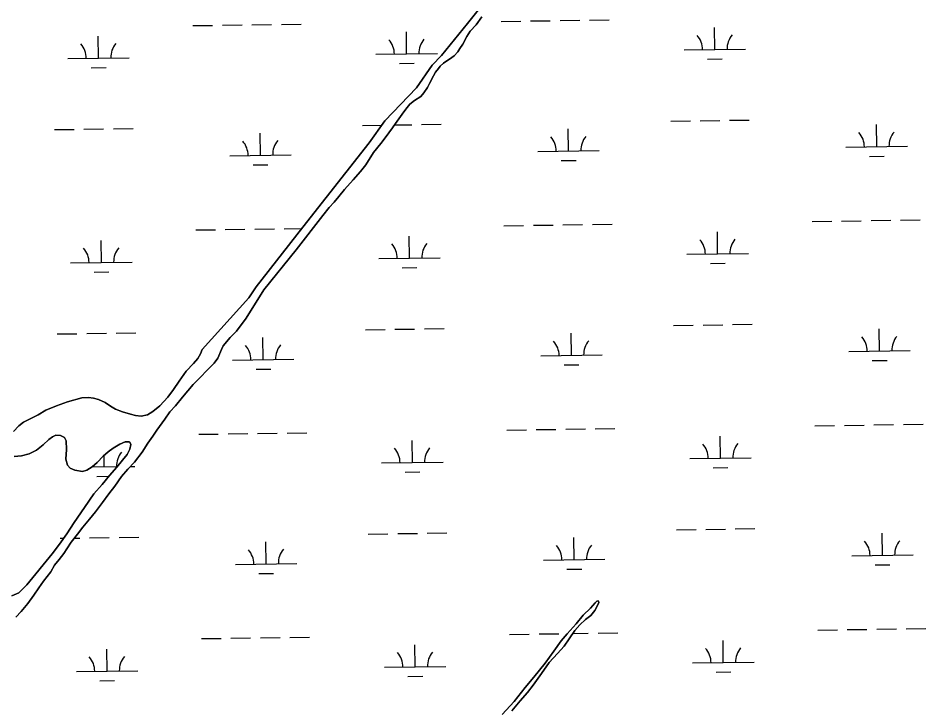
# Model space of a CAD drawing. Extents: x 3767014 to 3805179, y 361544 to 387384.
# Drawn here: x 3776938 to 3778417, y 376021 to 377145 of the extents above; entities that cross this region are included whole.
import ezdxf

# ---------------------------------------------------------------- set-up
doc = ezdxf.new("R2010")
doc.units = 0
doc.layers.add('V-TOPO-SHOR', color=7, linetype='Continuous')
doc.layers.add('V-WETL-SWMP', color=7, linetype='Continuous')

msp = doc.modelspace()

# ---------------------------------------------------------------- linework, layer by layer
at = {"layer": 'V-TOPO-SHOR'}
for points in [[(3777238.151, 376605.652), (3777313.882, 376689.642), (3777326.231, 376707.407), (3777401.946, 376804.844), (3777509.881, 376942.12), (3777535.653, 376977.646), (3777587.22, 377031.492), (3777612.99, 377068.633), (3777628.03, 377084.249), (3777670.455, 377136.469), (3777728.989, 377210.219)], [(3777693.568, 377147.252), (3777684.441, 377134.333), (3777674.774, 377123.564), (3777669.404, 377114.955), (3777662.429, 377102.574), (3777657.597, 377095.578), (3777654.376, 377090.196), (3777648.467, 377083.735), (3777640.945, 377078.347), (3777635.035, 377074.574), (3777631.272, 377071.881), (3777625.901, 377067.035), (3777623.216, 377063.267), (3777618.382, 377056.808), (3777615.163, 377050.887), (3777608.185, 377038.509)], [(3777608.185, 377038.509), (3777604.968, 377032.052), (3777599.061, 377023.44), (3777594.228, 377017.517), (3777584.017, 377011.049), (3777576.495, 377005.124), (3777570.052, 376997.049), (3777563.609, 376988.437), (3777552.869, 376973.364), (3777548.038, 376966.368), (3777536.225, 376950.22), (3777529.243, 376941.067), (3777517.43, 376925.994), (3777504.546, 376906.079), (3777495.955, 376895.313), (3777484.14, 376881.851), (3777470.175, 376866.237), (3777460.508, 376854.394), (3777452.99, 376845.241), (3777444.933, 376836.627), (3777434.73, 376823.706), (3777391.235, 376767.72), (3777338.605, 376702.582), (3777309.62, 376656.293), (3777294.049, 376635.299), (3777283.842, 376625.069), (3777272.563, 376611.609), (3777269.882, 376605.689), (3777263.738, 376591.256)], [(3777182.066, 376527.887), (3777191.608, 376540.65), (3777200.766, 376554.2), (3777212.301, 376570.06), (3777224.183, 376582.792), (3777231.319, 376590.9), (3777235.32, 376598.269), (3777238.151, 376605.652)], [(3777263.738, 376591.256), (3777257.779, 376583.523), (3777245.9, 376571.182), (3777235.216, 376560.387), (3777223.733, 376548.431), (3777215.01, 376538.391), (3777205.891, 376527.965), (3777194.774, 376514.053), (3777185.66, 376504.018), (3777177.303, 376492.021), (3777164.57, 376474.221), (3777157.806, 376464.547), (3777149.843, 376452.937), (3777140.277, 376438.22), (3777127.962, 376422.37), (3777116.876, 376410.799), (3777106.956, 376398.822), (3777095.813, 376382.956), (3777085.888, 376370.589), (3777075.546, 376356.273), (3777064.415, 376341.189), (3777054.889, 376329.598), (3777043.777, 376316.075), (3777035.038, 376304.862), (3777024.716, 376292.109), (3777017.544, 376281.269), (3777012.758, 376273.521), (3777005.211, 376263.857), (3776997.664, 376254.192), (3776991.67, 376243.725), (3776979.75, 376228.261), (3776972.193, 376217.816), (3776963.829, 376205.428), (3776954.286, 376192.273), (3776943.177, 376179.141), (3776934.465, 376169.882)], [(3776930.998, 376471.813), (3776939.321, 376481.076), (3776947.212, 376487.222), (3776958.222, 376492.936), (3776970.799, 376499.021), (3776983.787, 376506.662), (3777001.064, 376513.854), (3777018.722, 376520.262), (3777042.239, 376526.595), (3777053.181, 376527.232), (3777061.371, 376526.343), (3777069.541, 376523.894), (3777080.02, 376519.071), (3777088.925, 376513.094), (3777097.064, 376508.302), (3777108.332, 376503.858), (3777121.56, 376500.17), (3777129.736, 376498.111), (3777138.706, 376497.212), (3777148.889, 376499.422)], [(3777148.889, 376499.422), (3777157.545, 376504.386), (3777168.998, 376514), (3777182.066, 376527.887)], [(3777122.088, 376450.956), (3777120.573, 376454.491), (3777119.412, 376455.288), (3777112.768, 376454.982), (3777104.132, 376451.581), (3777093.107, 376444.695), (3777085.22, 376438.941), (3777076.924, 376431.629), (3777067.03, 376421.604), (3777059.127, 376414.68), (3777050.071, 376408.939), (3777043.406, 376407.074), (3777030.936, 376409.189), (3777023.168, 376412.417), (3777018.935, 376417.158), (3777016.33, 376426.956), (3777017.315, 376442.563), (3777016.723, 376457.022), (3777013.669, 376462.529), (3777007.464, 376465.734), (3776999.655, 376465.837), (3776994.152, 376463.177), (3776988.628, 376458.952), (3776979.14, 376450.094), (3776968.484, 376441.642), (3776956.299, 376435.553), (3776943.759, 376432.203), (3776932.028, 376431.185)], [(3776927.891, 376204.725), (3776939.671, 376209.648), (3776942.436, 376211.957), (3776952.336, 376222.371), (3776993.613, 376272.991), (3777005.539, 376288.847), (3777017.862, 376305.478), (3777029.822, 376324.068), (3777046.54, 376348.063), (3777061.672, 376370.515), (3777075.154, 376385.961), (3777087.057, 376400.254), (3777099.345, 376414.154), (3777108.475, 376425.358), (3777116.016, 376434.634), (3777120.423, 376443.168), (3777122.088, 376450.956)], [(3777726.74, 376011.103), (3777746.159, 376032.72), (3777764.417, 376055.131), (3777778.309, 376072.133), (3777796.573, 376094.936), (3777810.89, 376114.664), (3777822.824, 376131.302), (3777832.343, 376142.503), (3777847.011, 376159.104), (3777858.91, 376173.008), (3777870.387, 376184.573), (3777878.308, 376193.062), (3777881.077, 376195.759), (3777883.039, 376196.515), (3777883.809, 376195.722), (3777884.166, 376192.986), (3777877.753, 376180.573), (3777871.007, 376172.459), (3777862.332, 376165.934), (3777853.239, 376157.459), (3777844.916, 376148.196), (3777835.755, 376134.647), (3777827.786, 376122.645), (3777816.696, 376110.685), (3777803.225, 376096.019), (3777790.885, 376078.216), (3777777.354, 376058.867), (3777768.214, 376046.88), (3777755.93, 376033.373), (3777742.44, 376017.147)]]:
    msp.add_lwpolyline(points, dxfattribs=at)
at = {"layer": 'V-WETL-SWMP'}
for p, q in [((3777725.07, 377139.74), (3777757.067, 377140.184)), ((3777773.065, 377140.406), (3777805.062, 377140.851)), ((3777821.061, 377141.073), (3777853.058, 377141.518)), ((3777869.056, 377141.74), (3777901.053, 377142.184)), ((3777223.21, 377132.768), (3777255.207, 377133.213)), ((3777271.206, 377133.435), (3777303.203, 377133.879)), ((3777319.201, 377134.102), (3777351.198, 377134.546)), ((3777367.196, 377134.768), (3777399.193, 377135.213)), ((3777571.198, 377086.855), (3777570.698, 377122.852)), ((3778073.057, 377093.827), (3778072.557, 377129.823)), ((3777069.338, 377079.884), (3777068.838, 377115.88)), ((3778023.062, 377093.132), (3778123.052, 377094.521)), ((3777019.343, 377079.189), (3777119.333, 377080.578)), ((3777521.202, 377086.161), (3777621.193, 377087.55)), ((3778061.273, 377078.231), (3778085.27, 377078.564)), ((3777057.554, 377064.288), (3777081.551, 377064.621)), ((3777559.413, 377071.259), (3777583.411, 377071.593)), ((3778001.26, 376977.386), (3778033.257, 376977.831)), ((3778049.255, 376978.053), (3778081.252, 376978.497)), ((3778097.25, 376978.72), (3778129.247, 376979.164)), ((3776997.541, 376963.443), (3777029.537, 376963.888)), ((3777045.536, 376964.11), (3777077.533, 376964.555)), ((3777093.531, 376964.777), (3777125.528, 376965.221)), ((3777499.4, 376970.415), (3777530.723, 376970.85)), ((3777551.33, 376971.136), (3777579.392, 376971.526)), ((3777595.391, 376971.748), (3777627.388, 376972.193)), ((3777834.857, 376928.64), (3777834.357, 376964.637)), ((3778336.716, 376935.612), (3778336.216, 376971.608)), ((3777332.997, 376921.669), (3777332.497, 376957.665)), ((3778286.721, 376934.917), (3778386.711, 376936.306)), ((3777283.002, 376920.974), (3777382.992, 376922.363)), ((3777784.861, 376927.946), (3777884.852, 376929.335)), ((3778324.932, 376920.016), (3778348.929, 376920.349)), ((3777321.213, 376906.073), (3777345.21, 376906.406)), ((3777823.072, 376913.044), (3777847.07, 376913.377)), ((3778231.55, 376814.068), (3778263.547, 376814.513)), ((3778279.546, 376814.735), (3778311.543, 376815.179)), ((3778327.541, 376815.402), (3778359.538, 376815.846)), ((3778375.536, 376816.068), (3778407.533, 376816.513)), ((3777227.831, 376800.125), (3777259.828, 376800.57)), ((3777275.827, 376800.792), (3777307.823, 376801.237)), ((3777323.822, 376801.459), (3777355.819, 376801.903)), ((3777371.817, 376802.126), (3777400.138, 376802.519)), ((3777729.691, 376807.097), (3777761.688, 376807.541)), ((3777777.686, 376807.764), (3777809.683, 376808.208)), ((3777825.681, 376808.43), (3777857.678, 376808.875)), ((3777873.677, 376809.097), (3777905.674, 376809.541)), ((3778077.678, 376761.184), (3778077.178, 376797.18)), ((3777073.959, 376747.241), (3777073.459, 376783.238)), ((3777575.818, 376754.212), (3777575.318, 376790.209)), ((3777525.823, 376753.518), (3777625.814, 376754.907)), ((3778027.683, 376760.489), (3778127.673, 376761.878)), ((3777023.964, 376746.547), (3777123.954, 376747.935)), ((3777564.034, 376738.616), (3777588.032, 376738.95)), ((3778065.894, 376745.588), (3778089.891, 376745.921)), ((3777062.174, 376731.645), (3777086.172, 376731.978)), ((3777504.021, 376637.772), (3777536.018, 376638.216)), ((3777552.016, 376638.439), (3777584.013, 376638.883)), ((3777600.012, 376639.105), (3777632.009, 376639.55)), ((3778005.88, 376644.743), (3778037.877, 376645.188)), ((3778053.876, 376645.41), (3778085.873, 376645.855)), ((3778101.871, 376646.077), (3778133.868, 376646.521)), ((3778341.337, 376602.969), (3778340.837, 376638.965)), ((3777002.161, 376630.801), (3777034.158, 376631.245)), ((3777050.157, 376631.467), (3777082.154, 376631.912)), ((3777098.152, 376632.134), (3777130.149, 376632.578)), ((3777337.618, 376589.026), (3777337.118, 376625.022)), ((3777839.477, 376595.997), (3777838.977, 376631.994)), ((3777287.623, 376588.331), (3777387.613, 376589.72)), ((3777789.482, 376595.303), (3777889.473, 376596.692)), ((3778291.342, 376602.274), (3778391.332, 376603.663)), ((3777827.693, 376580.401), (3777851.691, 376580.735)), ((3778329.553, 376587.373), (3778353.55, 376587.706)), ((3777325.833, 376573.43), (3777349.831, 376573.763)), ((3777734.312, 376474.454), (3777766.309, 376474.898)), ((3777782.307, 376475.121), (3777814.304, 376475.565)), ((3777830.302, 376475.787), (3777862.299, 376476.232)), ((3777878.298, 376476.454), (3777910.295, 376476.899)), ((3778236.171, 376481.425), (3778268.168, 376481.87)), ((3778284.167, 376482.092), (3778316.163, 376482.537)), ((3778332.162, 376482.759), (3778364.159, 376483.203)), ((3778380.157, 376483.425), (3778412.154, 376483.87)), ((3777232.452, 376467.482), (3777264.449, 376467.927)), ((3777280.447, 376468.149), (3777312.444, 376468.594)), ((3777328.443, 376468.816), (3777360.44, 376469.26)), ((3777376.438, 376469.483), (3777408.435, 376469.927)), ((3777580.439, 376421.57), (3777579.939, 376457.566)), ((3778082.299, 376428.541), (3778081.799, 376464.538)), ((3777078.58, 376414.598), (3777078.326, 376432.865)), ((3778032.304, 376427.846), (3778132.294, 376429.235)), ((3777058.561, 376414.32), (3777099.951, 376414.895)), ((3777121.082, 376415.189), (3777128.575, 376415.293)), ((3777530.444, 376420.875), (3777630.434, 376422.264)), ((3778070.514, 376412.945), (3778094.512, 376413.278)), ((3777066.795, 376399.002), (3777086.239, 376399.272)), ((3777568.655, 376405.973), (3777592.652, 376406.307)), ((3778010.501, 376312.1), (3778042.498, 376312.545)), ((3778058.497, 376312.767), (3778090.494, 376313.212)), ((3778106.492, 376313.434), (3778138.489, 376313.878)), ((3777006.782, 376298.158), (3777012.496, 376298.237)), ((3777029.871, 376298.478), (3777038.779, 376298.602)), ((3777054.778, 376298.824), (3777086.774, 376299.269)), ((3777102.773, 376299.491), (3777134.77, 376299.936)), ((3777508.642, 376305.129), (3777540.639, 376305.574)), ((3777556.637, 376305.796), (3777588.634, 376306.24)), ((3777604.632, 376306.462), (3777636.629, 376306.907)), ((3777844.098, 376263.354), (3777843.598, 376299.351)), ((3778345.958, 376270.326), (3778345.458, 376306.322)), ((3777342.239, 376256.383), (3777341.739, 376292.38)), ((3778295.963, 376269.631), (3778395.953, 376271.02)), ((3777292.244, 376255.689), (3777392.234, 376257.078)), ((3777794.103, 376262.66), (3777894.094, 376264.049)), ((3778334.173, 376254.73), (3778358.171, 376255.063)), ((3777330.454, 376240.787), (3777354.452, 376241.12)), ((3777832.314, 376247.758), (3777856.312, 376248.092)), ((3778240.792, 376148.782), (3778272.789, 376149.227)), ((3778288.787, 376149.449), (3778320.784, 376149.894)), ((3778336.783, 376150.116), (3778368.78, 376150.56)), ((3778384.778, 376150.783), (3778416.775, 376151.227)), ((3777237.073, 376134.84), (3777269.07, 376135.284)), ((3777285.068, 376135.506), (3777317.065, 376135.951)), ((3777333.064, 376136.173), (3777365.061, 376136.617)), ((3777381.059, 376136.84), (3777413.056, 376137.284)), ((3777738.932, 376141.811), (3777770.929, 376142.255)), ((3777786.928, 376142.478), (3777818.925, 376142.922)), ((3777841.562, 376143.237), (3777866.92, 376143.589)), ((3777882.919, 376143.811), (3777914.915, 376144.256)), ((3778086.92, 376095.898), (3778086.42, 376131.895)), ((3777083.201, 376081.955), (3777082.701, 376117.952)), ((3777585.06, 376088.927), (3777584.56, 376124.923)), ((3777535.065, 376088.232), (3777635.055, 376089.621)), ((3778036.925, 376095.204), (3778136.915, 376096.593)), ((3777033.205, 376081.261), (3777133.196, 376082.65)), ((3777573.276, 376073.33), (3777597.273, 376073.664)), ((3778075.135, 376080.302), (3778099.133, 376080.635)), ((3777071.416, 376066.359), (3777095.414, 376066.692))]:
    msp.add_line(p, q, dxfattribs=at)
for points in [[(3777728.988, 377210.22), (3777670.455, 377136.468), (3777628.03, 377084.248), (3777612.99, 377068.633), (3777587.22, 377031.492), (3777535.654, 376977.647), (3777509.881, 376942.119), (3777401.945, 376804.844), (3777326.231, 376707.406), (3777313.882, 376689.643), (3777238.151, 376605.651), (3777235.321, 376598.268), (3777231.319, 376590.9), (3777224.183, 376582.792), (3777212.3, 376570.06), (3777200.767, 376554.199), (3777191.607, 376540.65), (3777182.067, 376527.887), (3777168.997, 376513.999), (3777157.546, 376504.386), (3777148.889, 376499.422), (3777138.706, 376497.212), (3777129.736, 376498.111), (3777121.561, 376500.17), (3777108.331, 376503.859), (3777097.064, 376508.302), (3777088.925, 376513.095), (3777080.021, 376519.07), (3777069.54, 376523.893), (3777061.371, 376526.344), (3777053.181, 376527.232), (3777042.238, 376526.594), (3777018.722, 376520.263), (3777001.064, 376513.855), (3776983.786, 376506.661), (3776970.799, 376499.02), (3776958.222, 376492.937), (3776947.212, 376487.223)], [(3776934.464, 376169.882), (3776943.177, 376179.141), (3776954.285, 376192.274), (3776963.83, 376205.427), (3776972.193, 376217.815), (3776979.75, 376228.26), (3776991.669, 376243.726), (3776997.664, 376254.192), (3777005.211, 376263.856), (3777012.758, 376273.521), (3777017.545, 376281.269), (3777024.717, 376292.11), (3777035.038, 376304.863), (3777043.777, 376316.074), (3777054.889, 376329.597), (3777064.414, 376341.189), (3777075.546, 376356.274), (3777085.888, 376370.588), (3777095.813, 376382.956), (3777106.956, 376398.822), (3777116.876, 376410.799), (3777127.963, 376422.37), (3777140.277, 376438.22), (3777149.843, 376452.936), (3777157.805, 376464.547), (3777164.571, 376474.222), (3777177.302, 376492.02), (3777185.66, 376504.018), (3777194.774, 376514.052), (3777205.891, 376527.966), (3777215.01, 376538.391), (3777223.733, 376548.431), (3777235.215, 376560.387), (3777245.901, 376571.182), (3777257.779, 376583.524), (3777263.738, 376591.257), (3777269.882, 376605.689), (3777272.564, 376611.609), (3777283.842, 376625.068), (3777294.049, 376635.299), (3777309.62, 376656.293), (3777338.606, 376702.581), (3777391.234, 376767.721), (3777434.73, 376823.707), (3777444.933, 376836.627), (3777452.99, 376845.242), (3777460.508, 376854.394), (3777470.174, 376866.238), (3777484.139, 376881.852), (3777495.955, 376895.312), (3777504.547, 376906.079), (3777517.43, 376925.994), (3777529.244, 376941.067), (3777536.225, 376950.219), (3777548.037, 376966.368), (3777552.869, 376973.365), (3777563.608, 376988.437), (3777570.051, 376997.05), (3777576.495, 377005.125), (3777584.017, 377011.05), (3777594.228, 377017.517), (3777599.061, 377023.439), (3777604.967, 377032.051), (3777608.186, 377038.509), (3777615.163, 377050.887), (3777618.383, 377056.807), (3777623.215, 377063.267), (3777625.9, 377067.035), (3777631.272, 377071.882), (3777635.034, 377074.575), (3777640.945, 377078.347), (3777648.468, 377083.735), (3777654.376, 377090.196), (3777657.597, 377095.578), (3777662.429, 377102.575), (3777669.405, 377114.954), (3777674.773, 377123.565), (3777684.441, 377134.333), (3777693.568, 377147.252)], [(3776947.212, 376487.223), (3776939.321, 376481.077), (3776930.998, 376471.813)], [(3776932.028, 376431.184), (3776943.758, 376432.202), (3776956.299, 376435.553), (3776968.485, 376441.642), (3776979.14, 376450.094), (3776988.629, 376458.952), (3776994.152, 376463.176), (3776999.654, 376465.837), (3777007.464, 376465.735), (3777013.67, 376462.53), (3777016.723, 376457.022), (3777017.314, 376442.564), (3777016.329, 376426.956), (3777018.934, 376417.158), (3777023.168, 376412.416), (3777030.937, 376409.19), (3777043.406, 376407.074), (3777050.07, 376408.94), (3777059.127, 376414.679), (3777067.029, 376421.605), (3777076.924, 376431.63), (3777085.221, 376438.941), (3777093.107, 376444.696), (3777104.132, 376451.581), (3777112.768, 376454.983), (3777119.411, 376455.287), (3777120.573, 376454.49), (3777122.088, 376450.956), (3777120.424, 376443.167), (3777116.017, 376434.633), (3777108.475, 376425.359), (3777099.346, 376414.153), (3777087.057, 376400.254), (3777075.154, 376385.96), (3777061.673, 376370.515), (3777046.539, 376348.062), (3777029.822, 376324.068), (3777017.862, 376305.478), (3777005.538, 376288.847), (3776993.614, 376272.991), (3776952.335, 376222.371), (3776942.436, 376211.956), (3776939.672, 376209.649), (3776927.891, 376204.726)], [(3777742.44, 376017.146), (3777755.931, 376033.372), (3777768.214, 376046.88), (3777777.354, 376058.867), (3777790.885, 376078.216), (3777803.225, 376096.02), (3777816.696, 376110.684), (3777827.787, 376122.645), (3777835.755, 376134.647), (3777844.915, 376148.196), (3777853.238, 376157.46), (3777862.331, 376165.933), (3777871.008, 376172.459), (3777877.754, 376180.572), (3777884.165, 376192.985), (3777883.81, 376195.723), (3777883.039, 376196.514), (3777881.077, 376195.759), (3777878.308, 376193.061), (3777870.386, 376184.573), (3777858.909, 376173.008), (3777847.01, 376159.104), (3777832.343, 376142.503), (3777822.824, 376131.302), (3777810.89, 376114.665), (3777796.572, 376094.935), (3777778.309, 376072.133), (3777764.417, 376055.131), (3777746.159, 376032.719), (3777726.739, 376011.103)]]:
    msp.add_lwpolyline(points, dxfattribs=at)
for centre, start, end in [((3777515.953, 377086.563), 0.024037, 41.567695), ((3777626.429, 377088.097), 140.024034, 181.567693), ((3778017.813, 377093.534), 0.024037, 41.567695), ((3778128.288, 377095.069), 140.024034, 181.567693), ((3777014.094, 377079.591), 0.024037, 41.567695), ((3777124.569, 377081.126), 140.024034, 181.567693), ((3778391.947, 376936.854), 140.024034, 181.567693), ((3777277.753, 376921.376), 0.024037, 41.567695), ((3777388.228, 376922.911), 140.024034, 181.567693), ((3777779.612, 376928.348), 0.024037, 41.567695), ((3777890.088, 376929.882), 140.024034, 181.567693), ((3778281.472, 376935.319), 0.024037, 41.567695), ((3778022.434, 376760.891), 0.024037, 41.567695), ((3778132.909, 376762.426), 140.024034, 181.567693), ((3777018.715, 376746.948), 0.024037, 41.567695), ((3777129.19, 376748.483), 140.024034, 181.567693), ((3777520.574, 376753.92), 0.024037, 41.567695), ((3777631.049, 376755.455), 140.024034, 181.567693), ((3777894.709, 376597.239), 140.024034, 181.567693), ((3778286.093, 376602.676), 0.024037, 41.567695), ((3778396.568, 376604.211), 140.024034, 181.567693), ((3777282.374, 376588.733), 0.024037, 41.567695), ((3777392.849, 376590.268), 140.024034, 181.567693), ((3777784.233, 376595.705), 0.024037, 41.567695), ((3777525.195, 376421.277), 0.024037, 41.567695), ((3777635.67, 376422.812), 140.024034, 181.567693), ((3778027.055, 376428.248), 0.024037, 41.567695), ((3778137.53, 376429.783), 140.024034, 181.567693), ((3777133.811, 376415.84), 140.024034, 181.567693), ((3777023.336, 376414.306), 0.024037, 0.045436), ((3778401.189, 376271.568), 140.024034, 181.567693), ((3777286.995, 376256.09), 0.024037, 41.567695), ((3777397.47, 376257.625), 140.024034, 181.567693), ((3777788.854, 376263.062), 0.024037, 41.567695), ((3777899.329, 376264.597), 140.024034, 181.567693), ((3778290.714, 376270.033), 0.024037, 41.567695), ((3778031.675, 376095.606), 0.024037, 41.567695), ((3778142.151, 376097.14), 140.024034, 181.567693), ((3777027.956, 376081.663), 0.024037, 41.567695), ((3777138.432, 376083.197), 140.024034, 181.567693), ((3777529.816, 376088.634), 0.024037, 41.567695), ((3777640.291, 376090.169), 140.024034, 181.567693)]:
    msp.add_arc(centre, 35.246, start, end, dxfattribs=at)

doc.saveas('drawing.dxf')
